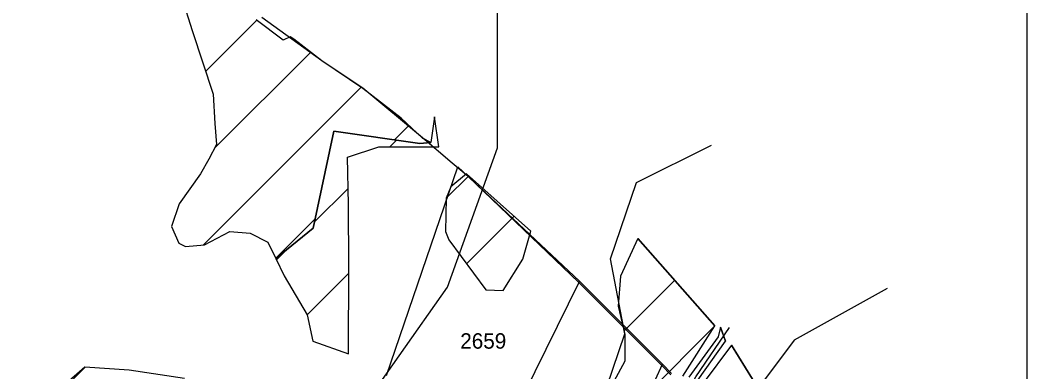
# Model space of a CAD drawing. Extents: x -564810 to -550519, y -1045831 to -1034011.
# Drawn here: x -550851.2 to -550519.3, y -1036777.3 to -1036661.1 of the extents above; entities that cross this region are included whole.
import ezdxf

# ---------------------------------------------------------------- set-up
doc = ezdxf.new("R2010")
doc.units = 0
for name, color, linetype in [('KN stav', 7, 'Continuous'), ('Lesní porost', 7, 'Continuous'), ('Obvod KPU', 7, 'Continuous'), ('Parcelní čísla', 7, 'Continuous'), ('STG', 7, 'Continuous'), ('vodní toky', 7, 'Continuous'), ('Vrstva 18', 7, 'Continuous'), ('Vrstva 33', 7, 'Continuous'), ('Vrstva 63', 7, 'Continuous')]:
    doc.layers.add(name, color=color, linetype=linetype)

msp = doc.modelspace()

# ---------------------------------------------------------------- linework, layer by layer
at = {"layer": 'KN stav'}
for p, q in [((-550730.49, -1036778.51), (-550706.94, -1036709.52)), ((-550706.94, -1036709.52), (-550666.8, -1036747.33)), ((-550666.8, -1036747.33), (-550695.49, -1036805.7)), ((-550666.8, -1036747.33), (-550639.44, -1036774.69)), ((-550644.07, -1036784.91), (-550639.44, -1036774.69)), ((-550639.44, -1036774.69), (-550636.51, -1036777.84))]:
    msp.add_line(p, q, dxfattribs=at)
at = {"layer": 'Lesní porost'}
for p, q in [((-550798.49, -1036651.96), (-550794.54, -1036664.55)), ((-550790.1, -1036678.05), (-550773.23, -1036661.17)), ((-550764.46, -1036667.68), (-550773.39, -1036661.05)), ((-550794.54, -1036664.55), (-550787.64, -1036685.54)), ((-550762.19, -1036666.58), (-550764.46, -1036667.68)), ((-550760.95, -1036667.41), (-550762.19, -1036666.58)), ((-550751.72, -1036674.54), (-550760.95, -1036667.41)), ((-550787.06, -1036703.28), (-550755.44, -1036671.67)), ((-550738.22, -1036683.67), (-550751.72, -1036674.54)), ((-550790.9, -1036735.41), (-550738.78, -1036683.29)), ((-550725.61, -1036693.46), (-550738.22, -1036683.67)), ((-550787.64, -1036685.54), (-550787.09, -1036695.3)), ((-550718.57, -1036700.09), (-550725.61, -1036693.46)), ((-550714.64, -1036693.04), (-550715.8, -1036701.49)), ((-550714.64, -1036693.04), (-550715.8, -1036701.49)), ((-550713.17, -1036702.95), (-550714.64, -1036693.04)), ((-550787.09, -1036695.3), (-550786.48, -1036702.2)), ((-550747.82, -1036697.83), (-550754.62, -1036729.85)), ((-550754.62, -1036729.85), (-550747.82, -1036697.83)), ((-550719.42, -1036701.83), (-550747.82, -1036697.83)), ((-550747.82, -1036697.83), (-550719.42, -1036701.83)), ((-550727.85, -1036700.64), (-550723.06, -1036695.86)), ((-550729.37, -1036702.95), (-550727.16, -1036700.74)), ((-550718.57, -1036700.09), (-550715.8, -1036701.49)), ((-550715.8, -1036701.49), (-550718.57, -1036700.09)), ((-550786.48, -1036702.2), (-550789.03, -1036706.99)), ((-550743.32, -1036706.42), (-550732.96, -1036702.95)), ((-550732.96, -1036702.95), (-550713.17, -1036702.95)), ((-550715.8, -1036701.49), (-550719.42, -1036701.83)), ((-550719.42, -1036701.83), (-550715.8, -1036701.49)), ((-550789.03, -1036706.99), (-550791.76, -1036711.91)), ((-550743, -1036722), (-550743.32, -1036706.42)), ((-550791.76, -1036711.91), (-550798.85, -1036721.8)), ((-550710.75, -1036719.96), (-550703.33, -1036712.54)), ((-550704.11, -1036711.85), (-550709.27, -1036716.2)), ((-550682.84, -1036730.78), (-550704.11, -1036711.85)), ((-550754.17, -1036727.75), (-550743.11, -1036716.68)), ((-550709.27, -1036716.2), (-550710.75, -1036719.92)), ((-550710.75, -1036719.92), (-550711.01, -1036730.87)), ((-550798.85, -1036721.8), (-550801.28, -1036729.24)), ((-550742.85, -1036742.38), (-550743, -1036722)), ((-550766.99, -1036739.79), (-550753.96, -1036726.76)), ((-550704.07, -1036741.57), (-550688.37, -1036725.86)), ((-550801.28, -1036729.24), (-550798.91, -1036734.77)), ((-550790.4, -1036735.37), (-550782.08, -1036730.91)), ((-550782.08, -1036730.91), (-550775.42, -1036731.44)), ((-550754.62, -1036729.85), (-550766.96, -1036739.86)), ((-550766.96, -1036739.86), (-550754.62, -1036729.85)), ((-550711.01, -1036730.87), (-550709.89, -1036733.69)), ((-550685.51, -1036740.09), (-550682.84, -1036730.78)), ((-550775.42, -1036731.44), (-550769.6, -1036734.44)), ((-550709.89, -1036733.69), (-550697.73, -1036750.16)), ((-550647.61, -1036733.25), (-550653.28, -1036745.61)), ((-550647.61, -1036733.25), (-550622.17, -1036762.1)), ((-550622.17, -1036762.1), (-550647.61, -1036733.25)), ((-550798.91, -1036734.77), (-550796.73, -1036735.92)), ((-550796.73, -1036735.92), (-550790.4, -1036735.37)), ((-550769.6, -1036734.44), (-550766.96, -1036739.86)), ((-550766.74, -1036740.31), (-550763.39, -1036736.97)), ((-550766.96, -1036739.86), (-550764.21, -1036745.5)), ((-550691.92, -1036750.45), (-550685.51, -1036740.09)), ((-550742.99, -1036771.35), (-550742.85, -1036742.38)), ((-550764.21, -1036745.5), (-550756.55, -1036758.41)), ((-550756.55, -1036758.41), (-550742.86, -1036744.72)), ((-550653.28, -1036745.61), (-550654, -1036755.58)), ((-550652.11, -1036763.76), (-550635.42, -1036747.07)), ((-550697.73, -1036750.16), (-550691.92, -1036750.45)), ((-550654, -1036755.58), (-550651.85, -1036764.9)), ((-550756.55, -1036758.41), (-550754.7, -1036767.12)), ((-550756.55, -1036758.41), (-550756.55, -1036758.41)), ((-550688.52, -1036828.45), (-550622.17, -1036762.1)), ((-550632.69, -1036778.74), (-550622.17, -1036762.1)), ((-550622.17, -1036762.1), (-550622.17, -1036762.1)), ((-550754.7, -1036767.12), (-550742.99, -1036771.35)), ((-550651.85, -1036764.9), (-550651.81, -1036773.75)), ((-550616.67, -1036768.49), (-550626, -1036781)), ((-550616.67, -1036768.49), (-550609.75, -1036779.63)), ((-550609.75, -1036779.63), (-550616.67, -1036768.49)), ((-550651.81, -1036773.75), (-550655.45, -1036780.46)), ((-550829.96, -1036775.66), (-550836, -1036781.01)), ((-550835.74, -1036781.62), (-550829.79, -1036775.67)), ((-550815.31, -1036776.68), (-550829.96, -1036775.66)), ((-550797.02, -1036779.47), (-550815.31, -1036776.68))]:
    msp.add_line(p, q, dxfattribs=at)
at = {"layer": 'Obvod KPU'}
for p, q in [((-550751.73, -1036674.55), (-550771.58, -1036660.3)), ((-550738.24, -1036683.6), (-550751.73, -1036674.55)), ((-550718.6, -1036699.97), (-550738.24, -1036683.6)), ((-550708.74, -1036708.37), (-550718.6, -1036699.97)), ((-550703.55, -1036712.77), (-550708.74, -1036708.37)), ((-550666.99, -1036747.73), (-550703.55, -1036712.77)), ((-550639.63, -1036775.11), (-550666.99, -1036747.73)), ((-550636.67, -1036778.2), (-550639.63, -1036775.11))]:
    msp.add_line(p, q, dxfattribs=at)
at = {"layer": 'STG'}
msp.add_lwpolyline([(-552085.98, -1037726.88), (-551997.79, -1037717.69), (-551885.73, -1037708.5), (-551777.34, -1037693.8), (-551650.58, -1037618.46), (-551597.31, -1037544.96), (-551593.63, -1037467.78), (-551597.31, -1037397.95), (-551586.28, -1037311.58), (-551545.87, -1037245.43), (-551516.47, -1037186.63), (-551459.52, -1037149.88), (-551378.69, -1037116.8), (-551273.98, -1037100.26), (-551202.33, -1037076.37), (-551108.64, -1037028.6), (-550987.39, -1036980.82), (-550890.39, -1036925.69), (-550831.6, -1036883.43), (-550758.12, -1036817.27), (-550710.36, -1036749.28), (-550693.82, -1036703.34), (-550693.82, -1036639.03), (-550758.12, -1036504.88)], dxfattribs=at)
at = {"layer": 'vodní toky'}
for p, q in [((-550620.27, -1036762.49), (-550621.08, -1036765.65)), ((-550620.27, -1036762.49), (-550618.67, -1036767.08)), ((-550618.67, -1036767.08), (-550620.27, -1036762.49)), ((-550621.08, -1036765.65), (-550630.73, -1036779.07)), ((-550627.73, -1036780.04), (-550618.67, -1036767.08))]:
    msp.add_line(p, q, dxfattribs=at)
at = {"layer": 'Vrstva 18'}
for points in [[(-551295.02, -1037160.53), (-551254.3, -1037151.79), (-551247.05, -1037145.83), (-551213.37, -1037127.92), (-551175.85, -1037127.49), (-551134.07, -1037126.21), (-551102.09, -1037114.7), (-551065.42, -1037107.45), (-551039.42, -1037098.93), (-550986.55, -1037087.84), (-550916.2, -1037039.24), (-550893.17, -1037007.68), (-550874.84, -1036992.34), (-550849.69, -1036969.74), (-550794.26, -1036915.59), (-550757.17, -1036873.81), (-550733.72, -1036829.47), (-550715.38, -1036813.26), (-550679.99, -1036811.99), (-550663.79, -1036800.05), (-550651.86, -1036764.66), (-550656.55, -1036739.93), (-550648.02, -1036714.78), (-550623.29, -1036702.41)], [(-550565.31, -1036749.74), (-550596.01, -1036766.79), (-550607.1, -1036781.71), (-550627.56, -1036803.89), (-550649.31, -1036827.33), (-550671.9, -1036845.24), (-550698.76, -1036849.51), (-550714.11, -1036863.15), (-550725.2, -1036883.61), (-550800.24, -1036957.8), (-550844.58, -1037005.13), (-550862.06, -1037021.33), (-550866.75, -1037035.82), (-550868.88, -1037055.44), (-550876.13, -1037076.33), (-550889.35, -1037085.71), (-550985.28, -1037117.69), (-551028.34, -1037124.93), (-551094, -1037136.45), (-551131.95, -1037150.09), (-551160.94, -1037152.22), (-551187.8, -1037163.73), (-551219.35, -1037171.83), (-551273.07, -1037176.1)]]:
    msp.add_lwpolyline(points, dxfattribs=at)
at = {"layer": 'Vrstva 33'}
msp.add_lwpolyline([(-550853.13, -1036997.02), (-550838.06, -1036986.87), (-550813.86, -1036954.83), (-550800.75, -1036941.29), (-550780.44, -1036924.75), (-550735.14, -1036879.04), (-550733.69, -1036855.55), (-550724.28, -1036840.78), (-550716.02, -1036833.97), (-550687.1, -1036831.85), (-550662.03, -1036826.49), (-550647.25, -1036811.41), (-550632.04, -1036791.55), (-550632.9, -1036787.2), (-550628.41, -1036778.93), (-550617.31, -1036762.67)], dxfattribs=at)
at = {"layer": 'Vrstva 63'}
msp.add_lwpolyline([(-550519.28, -1039635.94), (-556362.35, -1039635.94), (-556362.35, -1034682.32), (-550519.28, -1034682.32)], close=True, dxfattribs=at)

# ---------------------------------------------------------------- texts
at = {"layer": 'Parcelní čísla'}
msp.add_text('2659', height=5.1, dxfattribs=at).set_placement((-550706.12, -1036769.61))

doc.saveas('drawing.dxf')
